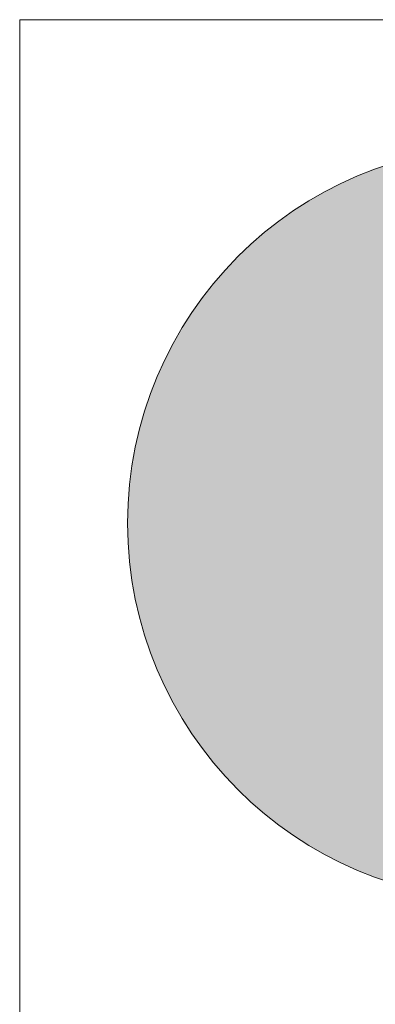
# Model space of a CAD drawing. Header units: millimetres. Extents: x -115268 to 140687, y -37779 to 24471.
# Tile 283 of 311: x 55299 to 55464, y 17867 to 18322. Entities that reach past the tile are written whole.
import ezdxf

# ---------------------------------------------------------------- set-up
doc = ezdxf.new("R2010")
doc.units = ezdxf.units.MM
doc.layers.get('0').update_dxf_attribs({"lineweight": 9})
doc.layers.add('A_CIENKA', color=7, linetype='Continuous', lineweight=9)

# ---------------------------------------------------------------- blocks, each defined once
blk = doc.blocks.new('METRYKA11')
at = {"true_color": 0x000000}
h = blk.add_hatch(color=18, dxfattribs=at)
h.dxf.hatch_style = 1
h.paths.add_polyline_path([(7511428.56, 5508702.86, 1), (7511776.45, 5508702.86, 1)])
blk.add_line((7511378.67, 5508935.17), (7511378.67, 5506025.17))
blk.add_lwpolyline([(7511378.67, 5508935.17), (7511878.67, 5508935.17)])
at = {"color": 7}
blk.add_circle((7511602.5, 5508702.86), 173.94, dxfattribs=at)
blk.add_circle((7511602.5, 5508702.86), 173.94, dxfattribs=at)

msp = doc.modelspace()

# ---------------------------------------------------------------- block references
at = {"layer": 'A_CIENKA', "color": 3}
msp.add_blockref('METRYKA11', (-7456079.35123, -5490613.44339), dxfattribs=at)

doc.saveas('drawing.dxf')
